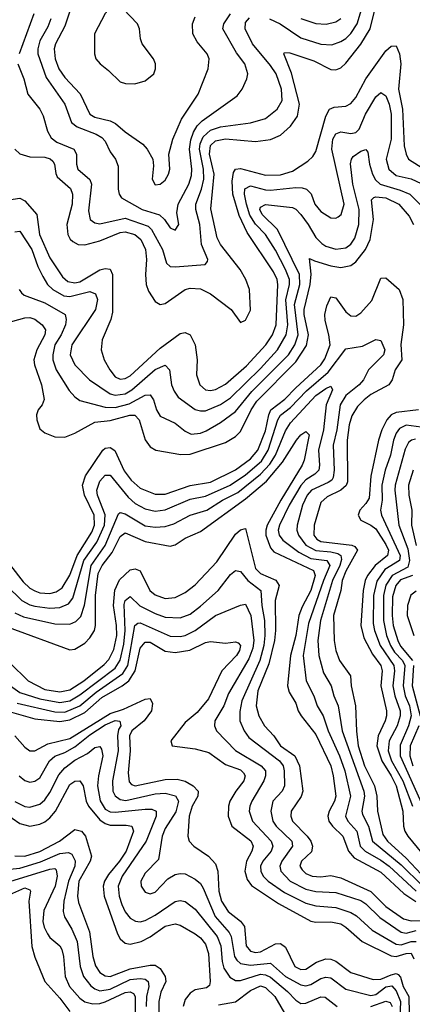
# Model space of a CAD drawing. Header units: inches. Extents: x 884549 to 1028252, y 526810 to 653624.
# Tile 1043 of 1056: x 1006490 to 1008055, y 645159 to 649086. Entities that reach past the tile are written whole.
import ezdxf

# ---------------------------------------------------------------- set-up
doc = ezdxf.new("R2010")
doc.units = ezdxf.units.IN
doc.header["$MEASUREMENT"] = 0
doc.layers.add('B0604', color=7, linetype='Continuous')

msp = doc.modelspace()

# ---------------------------------------------------------------- linework, layer by layer
at = {"layer": 'B0604', "color": 5}
for points, elevation in [([(1006471, 648570), (1006490, 648551.8), (1006530, 648539.3), (1006590, 648538.1), (1006611.8, 648531.8), (1006622.1, 648522.1), (1006629.2, 648510), (1006633.4, 648473.4), (1006639.9, 648459.9), (1006692.8, 648412.8), (1006700.8, 648390), (1006698.6, 648350), (1006677.8, 648270), (1006682.1, 648230), (1006690.9, 648210.9), (1006701.3, 648201.3), (1006723.6, 648190), (1006750, 648188), (1006810, 648204), (1006890, 648238.1), (1006910, 648239.9), (1006949.1, 648229.1), (1006973.2, 648210), (1006991, 648170), (1006995.1, 648130), (1006991.4, 648070), (1006994.2, 648030), (1007003.7, 648003.6), (1007030, 647962.2), (1007050, 647950.2), (1007070, 647954.5), (1007149.3, 648010.7), (1007170, 648015.7), (1007210, 648012.5), (1007250, 647993), (1007332.4, 647930), (1007370, 647879.3), (1007390, 647887.6), (1007410, 647928.2), (1007405.8, 648010), (1007391.3, 648050), (1007368.5, 648090), (1007290.7, 648190), (1007277, 648217), (1007251.8, 648331.8), (1007265.4, 648470), (1007246.4, 648550), (1007250, 648585), (1007270, 648602.8), (1007310, 648611.4), (1007430, 648600.4), (1007490, 648608.2), (1007530, 648625.5), (1007570, 648661.5), (1007597.9, 648702), (1007605.1, 648750), (1007572.8, 648872.8), (1007542.8, 648950), (1007545, 648955), (1007566.3, 648953.6), (1007662.6, 648922.6), (1007730, 648887.8), (1007750, 648885.9), (1007770, 648895), (1007790, 648913), (1007850, 648989.2), (1007886.6, 649050), (1007931, 649230)], 3220), ([(1006711.9, 649188.1), (1006670, 649060.6), (1006633, 648990), (1006627.5, 648970), (1006631, 648930), (1006645.8, 648890), (1006670, 648855.9), (1006730.7, 648790.7), (1006769.8, 648709.8), (1006790, 648697.7), (1006850, 648683.1), (1006872.3, 648672.3), (1006910, 648638.6), (1006980.2, 648590), (1006998.6, 648570), (1007020.3, 648530), (1007023.8, 648503.8), (1007017.6, 648450), (1007030, 648427.2), (1007050, 648430.4), (1007070, 648446.3), (1007082.7, 648470), (1007088.3, 648490), (1007084.7, 648550), (1007100.5, 648610), (1007134.5, 648690), (1007201.9, 648790), (1007241.5, 648890), (1007245.5, 648930), (1007237.7, 648950), (1007197.8, 648997.8), (1007180.5, 649030), (1007178.1, 649070), (1007190, 649097.2)], 3280), ([(1007486, 649090), (1007527.9, 649070), (1007610, 649014.2), (1007690, 648988.4), (1007734, 648986), (1007770, 648998.8), (1007790, 649011.5), (1007810, 649031.1), (1007835.6, 649070), (1007870.4, 649190)], 3240), ([(1006483.1, 648910), (1006506.1, 648850), (1006522, 648790), (1006570.3, 648729.7), (1006583, 648703), (1006601.4, 648641.4), (1006615.2, 648615.2), (1006637.8, 648597.8), (1006706.2, 648570), (1006716.6, 648550), (1006715.7, 648510), (1006722, 648490), (1006769.7, 648449.7), (1006775.5, 648430), (1006764.4, 648324.4), (1006770.2, 648290), (1006790, 648275.7), (1006810, 648272.6), (1006910, 648294.4), (1007002.5, 648262.5), (1007015.8, 648250), (1007059.6, 648170), (1007075.3, 648115.3), (1007090, 648101.7), (1007110, 648100.4), (1007228.7, 648110), (1007238.2, 648121.8), (1007239.3, 648130), (1007215, 648190), (1007208, 648270), (1007191.6, 648330), (1007192.4, 648350), (1007215.2, 648410), (1007224.4, 648450), (1007223.2, 648490), (1007207.2, 648570), (1007209.1, 648590.9), (1007220.8, 648619.2), (1007250, 648645.2), (1007290, 648659.4), (1007410, 648675.5), (1007470, 648691.9), (1007516.1, 648730), (1007536, 648764), (1007533.2, 648810), (1007512.4, 648870), (1007490, 648903.4), (1007417.9, 648990), (1007389, 649050), (1007390, 649075.4), (1007406.5, 649093.5)], 3240), ([(1006546, 649110), (1006487.8, 648950)], 3240), ([(1006614.7, 649090), (1006602.6, 649057.4), (1006570, 649002.5), (1006562.2, 648970), (1006562.6, 648950), (1006595.7, 648855.7), (1006669.6, 648750), (1006696.4, 648676.4), (1006718.6, 648658.6), (1006795.2, 648630), (1006816.7, 648616.7), (1006830, 648601.6), (1006850, 648559), (1006871.6, 648530), (1006882.1, 648502.1), (1006882.3, 648410), (1006886.9, 648390), (1006896.1, 648376.1), (1006977.8, 648330), (1007047.8, 648307.8), (1007067.4, 648290), (1007090, 648256.2), (1007110, 648246.7), (1007123.7, 648270), (1007116.7, 648316.6), (1007121.3, 648350), (1007164, 648430), (1007174.7, 648465.3), (1007175.9, 648490), (1007166.5, 648570), (1007172.2, 648607.8), (1007182.4, 648637.6), (1007197.3, 648662.7), (1007217.5, 648682.5), (1007356.7, 648783.4), (1007376.5, 648810), (1007395.4, 648850), (1007398.8, 648870), (1007387.4, 648910), (1007354.7, 648954.7), (1007299.6, 649050), (1007303.1, 649070), (1007329.9, 649110)], 3260), ([(1007610, 649091.6), (1007670, 649071.2), (1007711.4, 649068.6), (1007750, 649077.6), (1007770, 649090.6)], 3260), ([(1006430, 648365.2), (1006490, 648375.1), (1006510, 648363.7), (1006557.9, 648310), (1006569.2, 648230), (1006610, 648136.8), (1006660.4, 648060.4), (1006681.9, 648041.9), (1006710, 648036.3), (1006730, 648041.4), (1006810, 648089.3), (1006830, 648094.6), (1006850.8, 648090.8), (1006859.6, 648070), (1006859.8, 647920.2), (1006852.9, 647890), (1006818.1, 647810), (1006815.1, 647770), (1006826.8, 647730), (1006849.6, 647690), (1006870, 647662.5), (1006890, 647652.3), (1006910, 647655.2), (1006930, 647665.6), (1007050, 647776.1), (1007130, 647835.1), (1007150, 647839.3), (1007170, 647829.3), (1007189.6, 647790), (1007196.8, 647730), (1007195.3, 647670), (1007207.8, 647630), (1007230.5, 647610.5), (1007250, 647607.1), (1007270, 647610.9), (1007310, 647632.9), (1007394.5, 647705.5), (1007471, 647789), (1007497.4, 647830), (1007512.2, 647870), (1007519.2, 648030), (1007516.3, 648050), (1007501.1, 648081.1), (1007397.1, 648237.2), (1007365, 648304.9), (1007340.1, 648390), (1007337.2, 648442.8), (1007342.6, 648477.4), (1007350, 648490.4), (1007370, 648493.2), (1007470, 648466.1), (1007530, 648468.3), (1007577.3, 648482.7), (1007637.9, 648522.1), (1007658.7, 648541.3), (1007670, 648561.3), (1007710, 648702.2), (1007725.2, 648730), (1007742.8, 648737.2), (1007790, 648741.1), (1007810, 648752.2), (1007830, 648775.8), (1007869.9, 648850), (1007950, 648961.7), (1007970, 648980.8), (1007990, 648982.1), (1008003.7, 648950), (1008009, 648910), (1007999.9, 648810), (1008015.7, 648730), (1008023.1, 648583.1), (1008029.8, 648549.8), (1008039.3, 648530), (1008119.9, 648479.8)], 3180), ([(1006470, 648240.1), (1006490, 648242.7), (1006538.9, 648170), (1006562.1, 648102.1), (1006582.1, 648062.1), (1006601.2, 648030), (1006622.3, 648010), (1006665.7, 647985.7), (1006690, 647981.8), (1006770, 648002.3), (1006792.6, 647992.6), (1006799.4, 647970), (1006792.6, 647930), (1006697.9, 647790), (1006690.5, 647750), (1006709.6, 647710), (1006767.7, 647650), (1006850, 647593.8), (1006870, 647588.5), (1006910, 647594.2), (1006936.9, 647610), (1007030, 647691.2), (1007070, 647708.4), (1007087.6, 647690), (1007095.5, 647630), (1007105, 647605), (1007121.2, 647581.3), (1007190, 647531.9), (1007210, 647525.7), (1007230, 647526.9), (1007290, 647551.7), (1007330, 647578.1), (1007450, 647695.1), (1007517.9, 647770), (1007552.3, 647830), (1007558.8, 647870), (1007551.3, 647968.7), (1007564.8, 648030), (1007564.8, 648050), (1007550, 648090), (1007510, 648167.1), (1007470, 648229.5), (1007430, 648270.6), (1007407.4, 648307.4), (1007393.4, 648350), (1007386.3, 648390), (1007387.7, 648412.3), (1007410, 648423.4), (1007470, 648407.6), (1007490, 648406.6), (1007590, 648417.4), (1007616.4, 648416.4), (1007633.5, 648410), (1007652, 648392), (1007666.2, 648350), (1007690, 648322), (1007730, 648295.8), (1007750, 648294.3), (1007759.5, 648300.5), (1007771.1, 648310), (1007783.2, 648350), (1007733.8, 648570), (1007738.1, 648610), (1007750, 648631.4), (1007770, 648639), (1007810, 648632.5), (1007830, 648635.9), (1007843.6, 648650), (1007868.4, 648710), (1007910, 648778.6), (1007930, 648796.6), (1007950, 648783.2), (1007963, 648750), (1007970.3, 648710), (1007970.7, 648609.3), (1007950.1, 648530), (1007961.7, 648490), (1007990, 648464.7), (1008050, 648451.3), (1008090, 648432.5)], 3160), ([(1006487.4, 648010), (1006496.8, 647996.8), (1006508.1, 647988.1), (1006590, 647956.7), (1006671.4, 647910), (1006675.7, 647890), (1006672, 647870), (1006654.9, 647830), (1006630.4, 647790), (1006621.4, 647750), (1006622.5, 647730), (1006635.5, 647690), (1006687.7, 647607.7), (1006710, 647582.3), (1006730, 647567.6), (1006830, 647540.8), (1006870, 647539.8), (1006925.8, 647554.2), (1006990, 647588.3), (1007010, 647590.7), (1007023.1, 647570), (1007035.3, 647530), (1007050, 647504.6), (1007110, 647477.8), (1007150, 647445.5), (1007173.9, 647433.9), (1007210, 647437), (1007233.1, 647446.9), (1007290, 647479.2), (1007350, 647524.2), (1007415.9, 647604.1), (1007561.6, 647750), (1007587.1, 647790), (1007600.6, 647830), (1007585.6, 647950), (1007606, 648030), (1007604.8, 648070), (1007517.3, 648250), (1007455.9, 648310), (1007447.5, 648330), (1007450, 648339.1), (1007470, 648349.1), (1007577.1, 648337.1), (1007590.3, 648330.3), (1007610, 648309.6), (1007639.7, 648270), (1007670, 648218.1), (1007693.9, 648193.9), (1007710, 648182.8), (1007750, 648171), (1007790, 648176.9), (1007810, 648191.6), (1007825.4, 648214.6), (1007841.4, 648270), (1007842.8, 648330), (1007818.4, 648430), (1007809, 648511), (1007812.2, 648530), (1007819.6, 648540.4), (1007850, 648561.8), (1007870, 648568.1), (1007878.1, 648558.1), (1007884, 648510), (1007895.7, 648470), (1007907.7, 648447.7), (1007927.2, 648430), (1008006.4, 648406.4), (1008044.7, 648390), (1008150, 648287.4)], 3140), ([(1006430, 647875.2), (1006510, 647897.3), (1006530, 647899), (1006550, 647892.5), (1006579, 647870), (1006592.6, 647850), (1006589.7, 647830), (1006558.1, 647770), (1006546.3, 647730), (1006548.7, 647710), (1006576.3, 647630), (1006588.1, 647571.9), (1006579.7, 647550), (1006563.6, 647530), (1006556.9, 647510), (1006557.7, 647490), (1006570, 647455), (1006590, 647438.1), (1006630, 647423.2), (1006670, 647421.9), (1006710, 647437), (1006790, 647481.2), (1006850, 647487.8), (1006928.7, 647508.7), (1006949, 647509), (1006965.5, 647490), (1006990.1, 647410.1), (1007010, 647383), (1007032.4, 647370), (1007132.8, 647352.8), (1007170, 647353), (1007310, 647399.7), (1007350, 647423.4), (1007370, 647444.1), (1007412.5, 647530), (1007434.9, 647565.1), (1007590, 647721.3), (1007633.5, 647786.5), (1007640.5, 647830), (1007623.7, 647910), (1007623.7, 647930), (1007648.2, 648030), (1007651.2, 648071.2), (1007645.7, 648134.3), (1007664.4, 648124.4), (1007730, 648104.3), (1007770, 648097.8), (1007810, 648106.2), (1007830, 648121.1), (1007869, 648170), (1007886.5, 648210), (1007899.6, 648290), (1007892.4, 648367.6), (1007902.1, 648377.9), (1007910, 648380.5), (1007950, 648375.4), (1008000.7, 648350), (1008042.6, 648302.6), (1008059.7, 648270)], 3120), ([(1006453.2, 646910), (1006504, 646844), (1006530, 646819.7), (1006550, 646807.8), (1006570, 646801.1), (1006610, 646798.3), (1006635.6, 646804.4), (1006659.2, 646820.8), (1006689.6, 646870.4), (1006719.6, 646950), (1006777.2, 647042.8), (1006787.7, 647070), (1006786.7, 647110), (1006748.4, 647190), (1006740.5, 647230), (1006752.4, 647267.6), (1006820.9, 647370), (1006830, 647377), (1006850, 647380.1), (1006868.5, 647368.5), (1006906.9, 647286.9), (1006934.3, 647250), (1006970, 647218), (1007030, 647194.6), (1007070, 647193.9), (1007170, 647227.9), (1007250, 647241.8), (1007350, 647291.6), (1007410, 647334.7), (1007439.7, 647370), (1007470, 647446.1), (1007482.5, 647510), (1007490.9, 647530), (1007547.4, 647572.6), (1007590, 647618.1), (1007690, 647709.4), (1007706.8, 647733.2), (1007727.3, 647790), (1007722.8, 647830), (1007707.2, 647887.2), (1007706.8, 647910), (1007714.6, 647945.4), (1007730, 647980.5), (1007750, 647977.5), (1007790, 647921.2), (1007810, 647905.7), (1007830, 647904.5), (1007850, 647917.2), (1007893.8, 647966.2), (1007930, 648056.1), (1007950, 648056.5), (1008002, 648010), (1008017, 647970), (1008020.1, 647870), (1008009.3, 647790.7), (1008013.3, 647730), (1007986.8, 647690), (1007974.1, 647650), (1007962, 647630), (1007890, 647591.5), (1007862.8, 647570), (1007836.8, 647543.2), (1007814, 647506), (1007803.4, 647470), (1007795.2, 647410), (1007797, 647243), (1007791.5, 647228.5), (1007770.5, 647210), (1007716, 647184), (1007690, 647160.2), (1007663.3, 647070), (1007662.4, 647030), (1007674.5, 647014.5), (1007690, 647005.6), (1007813.8, 646990), (1007825.2, 646985.2), (1007836.8, 646970), (1007790, 646886.8), (1007775.9, 646850), (1007770, 646810), (1007740.9, 646710), (1007742.9, 646610), (1007749.8, 646569.8), (1007764.9, 646530), (1007809, 646469), (1007811.1, 646430), (1007827.9, 646350), (1007831.9, 646248.1), (1007839, 646190), (1007864.2, 646110), (1007904.6, 646030), (1007913.3, 645990), (1007916.8, 645930), (1007937, 645837), (1007955.5, 645810), (1008030, 645742.5), (1008110, 645657)], 3080), ([(1006437.6, 646830), (1006498.7, 646770), (1006530, 646753), (1006550, 646747.9), (1006610, 646739.8), (1006650, 646742.3), (1006683.8, 646756.2), (1006701.2, 646778.8), (1006745.5, 646930), (1006796.9, 647003.1), (1006827.4, 647070), (1006830.9, 647110.9), (1006799.9, 647190), (1006797.5, 647210), (1006810, 647246.5), (1006830, 647270.1), (1006850, 647269.6), (1006922.3, 647182.3), (1006950, 647157.3), (1006990, 647135.8), (1007030, 647126.5), (1007070, 647131), (1007170, 647174.4), (1007230, 647185.5), (1007329, 647230), (1007390, 647271.5), (1007454, 647326), (1007480.5, 647370), (1007518.9, 647490), (1007530, 647509.7), (1007570, 647540.2), (1007633.3, 647606.7), (1007719.2, 647680.8), (1007790, 647774), (1007856.2, 647783.8), (1007910, 647811.4), (1007930, 647807.4), (1007946, 647770), (1007940.7, 647750), (1007880.7, 647690), (1007860.4, 647650), (1007843.3, 647630), (1007790, 647587.7), (1007767.5, 647550), (1007754.6, 647450), (1007739.9, 647390), (1007743.1, 647290), (1007739, 647261), (1007733.5, 647250), (1007719.6, 647240.4), (1007653.3, 647210), (1007636.1, 647190), (1007617.5, 647150), (1007596, 647070), (1007595.1, 647050), (1007600.9, 647030), (1007630.7, 646990), (1007670, 646969.3), (1007730, 646964.4), (1007757.7, 646957.7), (1007769.6, 646949.6), (1007773.3, 646933.3), (1007766.6, 646910), (1007737.2, 646850), (1007689.5, 646689.5), (1007678.9, 646610), (1007682.6, 646550), (1007701.2, 646481.2), (1007732.1, 646430), (1007742.3, 646390), (1007759.3, 646350), (1007775.3, 646250), (1007861.7, 646010), (1007863.7, 645990), (1007853.9, 645930), (1007856.1, 645916.1), (1007879.8, 645870), (1007895.8, 645810), (1008010, 645715.8), (1008093.8, 645633.8)], 3060), ([(1006470, 646720.1), (1006504.9, 646704.9), (1006630, 646676.7), (1006690, 646675.6), (1006714, 646686), (1006733.3, 646706.7), (1006748.3, 646751.7), (1006774.9, 646910), (1006830.9, 646989.1), (1006884.2, 647115.8), (1006890, 647120.7), (1006910, 647115.3), (1006990, 647067.5), (1007030, 647062.4), (1007070, 647065.4), (1007104, 647076), (1007170, 647110.4), (1007235.9, 647130), (1007298.5, 647170), (1007359.3, 647200.7), (1007450, 647273.7), (1007486.9, 647313.1), (1007510, 647350), (1007550, 647446.7), (1007570, 647478.1), (1007670, 647587.9), (1007710, 647616), (1007730, 647624.2), (1007736.8, 647610), (1007712, 647550), (1007700.7, 647450), (1007681.5, 647370), (1007685.6, 647310), (1007682.2, 647290), (1007666.6, 647273.4), (1007630, 647251.7), (1007610, 647229.2), (1007564.3, 647150), (1007525.1, 647070), (1007520.2, 647050), (1007523.9, 647030), (1007538.7, 647010), (1007602, 646962), (1007650, 646937.6), (1007714.6, 646930), (1007726.4, 646910), (1007701.3, 646850), (1007641.7, 646678.3), (1007619.8, 646550), (1007631.9, 646450), (1007662.4, 646390), (1007676, 646350), (1007700.1, 646310), (1007719.2, 646250), (1007764.3, 646150), (1007786, 646090), (1007809.2, 645990), (1007789, 645910), (1007798, 645890), (1007833.2, 645850), (1007847.2, 645790), (1007866.8, 645770), (1007930, 645734.1), (1007962.4, 645710), (1008070.1, 645610.1)], 3040), ([(1008079.1, 647530), (1007990, 647520.2), (1007970, 647509.9), (1007953.9, 647490), (1007933.8, 647450), (1007920.3, 647410), (1007890, 647265.4), (1007882.3, 647177.7), (1007870, 647156.1), (1007845.9, 647130), (1007838.7, 647110), (1007849.5, 647090), (1007890, 647070.7), (1007910, 647055.8), (1007950, 646993.7), (1007959.6, 646970), (1007955.5, 646950), (1007907.5, 646910), (1007876.8, 646870), (1007867.6, 646850), (1007859.5, 646810), (1007849.8, 646670), (1007861.4, 646621.4), (1007896.1, 646556.1), (1007929.5, 646510), (1007934.6, 646490), (1007929.3, 646430), (1007951.8, 646330), (1007951.9, 646310), (1007947.2, 646290), (1007919.5, 646230), (1007912.9, 646190), (1007933.6, 646130), (1007971, 646070), (1007990, 646030), (1008016.6, 645930), (1008019.5, 645870), (1008025.2, 645850), (1008036.9, 645830), (1008142.5, 645702.5)], 3120), ([(1006443.8, 646663.8), (1006690, 646573.4), (1006710, 646576.2), (1006750, 646599.8), (1006770, 646620.4), (1006787.5, 646650), (1006791.9, 646670), (1006791.6, 646790), (1006803, 646877), (1006818.1, 646910), (1006858.8, 646961.2), (1006890, 647025), (1006910, 647039.2), (1006990, 647004.9), (1007090, 646987.2), (1007110, 646992.5), (1007150, 647018.5), (1007210, 647045.4), (1007390, 647175.4), (1007473.7, 647246.3), (1007538.1, 647321.9), (1007593.3, 647410), (1007610, 647430.6), (1007630, 647443.7), (1007643.7, 647430), (1007624, 647330), (1007616.2, 647310), (1007530.9, 647170), (1007476.4, 647070), (1007470.5, 647050), (1007471.4, 647030), (1007490, 646980.1), (1007503.5, 646963.5), (1007661.2, 646890), (1007667.9, 646870), (1007650.8, 646809.2), (1007616, 646744), (1007603.1, 646710), (1007590.7, 646630), (1007569.2, 646550), (1007556.9, 646430), (1007564, 646404), (1007590, 646360.8), (1007600.5, 646330), (1007611.5, 646310), (1007670, 646235.2), (1007729.8, 646110), (1007739.9, 646070), (1007750.1, 645990), (1007744.7, 645970), (1007723.5, 645930), (1007718.8, 645910), (1007722.4, 645890), (1007736.3, 645870), (1007778.4, 645830), (1007801.2, 645770), (1007823.7, 645743.7), (1007930, 645686.8), (1008021.2, 645601.2), (1008068.7, 645568.7)], 3020), ([(1008090, 647460.6), (1008030, 647469.2), (1008003.7, 647456.3), (1007990, 647437.3), (1007979.4, 647410), (1007967.8, 647350), (1007947, 647290), (1007933.3, 647230), (1007935.4, 647170), (1007928.2, 647130), (1007931.6, 647110), (1008007, 646950), (1008004.2, 646930), (1007945.9, 646894.1), (1007913.1, 646846.9), (1007900.7, 646790), (1007898.5, 646678.5), (1007903.6, 646650), (1007926.2, 646590), (1007981.1, 646510), (1007984.6, 646490), (1007977.2, 646430), (1007984.7, 646390), (1008006.1, 646330), (1008006.8, 646310), (1007994.2, 646270), (1007963, 646210), (1007958.6, 646170), (1007972, 646130), (1008017, 646050), (1008055.3, 645950)], 3140), ([(1008067, 647413), (1008051.2, 647408.8), (1008040.3, 647399.7), (1008027, 647373), (1007987, 647230), (1007985.5, 647210), (1008001.7, 647070), (1008036.5, 646976.5), (1008043.9, 646930), (1008036.6, 646903.4), (1007974.8, 646870), (1007949.6, 646830.4), (1007940.1, 646790), (1007939.6, 646690), (1007951.9, 646630), (1007967.6, 646590), (1007984, 646564), (1008015.7, 646530), (1008024.7, 646510), (1008018.3, 646430), (1008027, 646390), (1008044, 646350), (1008049.8, 646310), (1008039.9, 646270), (1008006.6, 646193.4), (1008006, 646150), (1008097.4, 645950)], 3160), ([(1008059, 647290), (1008040.4, 647230), (1008040.5, 647190), (1008052.4, 647130), (1008052.3, 647070), (1008069.7, 646989.7)], 3180), ([(1006450, 646521.8), (1006523.1, 646450), (1006590, 646415.1), (1006650, 646405.6), (1006690, 646413.7), (1006746.1, 646450), (1006826, 646514), (1006845.3, 646534.7), (1006865.4, 646574.6), (1006876.7, 646630), (1006876.1, 646670), (1006864.2, 646750), (1006868.8, 646811.2), (1006888, 646852), (1006930, 646891.6), (1006950, 646896.8), (1006970, 646887.9), (1007009.2, 646810), (1007030, 646793), (1007070, 646778.5), (1007110, 646782.2), (1007150, 646801.5), (1007190, 646831.7), (1007275.9, 646924.1), (1007350, 647033.8), (1007370, 647052.3), (1007390, 647057.1), (1007430, 646897.5), (1007450, 646877.6), (1007511, 646851), (1007523.6, 646830), (1007508.5, 646770), (1007509.6, 646650), (1007505.9, 646610), (1007482.9, 646517), (1007439.3, 646410), (1007432, 646350), (1007443.6, 646310), (1007466.4, 646270), (1007502.4, 646230), (1007528.9, 646190), (1007586.4, 646150), (1007605.1, 646110), (1007618, 646010), (1007612.2, 645987.8), (1007571.4, 645930), (1007570.1, 645910), (1007577.2, 645890), (1007635.9, 645830), (1007650.4, 645810), (1007657.5, 645790), (1007652.5, 645767.5), (1007612.8, 645730), (1007606.9, 645710), (1007615.3, 645695.3), (1007630, 645681.6), (1007655.3, 645670), (1007690, 645667.8), (1007730, 645673.2), (1007770, 645663.4), (1007890, 645609.8), (1007949.9, 645549.9), (1008020.3, 645500.3), (1008050, 645492.1), (1008090, 645493.7)], 2980), ([(1006452.8, 646430), (1006490, 646403.5), (1006570, 646377.2), (1006650, 646362.4), (1006690, 646369.6), (1006730, 646393.4), (1006870, 646499.4), (1006890, 646531.8), (1006904.9, 646595.1), (1006910, 646650), (1006905.7, 646754.3), (1006910, 646769.3), (1006930, 646785.4), (1006968.5, 646748.5), (1007030, 646717.4), (1007070, 646703.8), (1007130, 646701.4), (1007170, 646716), (1007210, 646747), (1007280.7, 646810), (1007330, 646873.7), (1007350, 646889.3), (1007370, 646885.6), (1007399.9, 646850), (1007450.8, 646810), (1007454.8, 646750), (1007466.3, 646690), (1007466.8, 646630), (1007463.5, 646590), (1007447.4, 646530), (1007374.8, 646370), (1007367.1, 646327.1), (1007367.2, 646290), (1007384.2, 646250), (1007403.1, 646223.1), (1007524.9, 646130), (1007539.9, 646110), (1007544.7, 646090), (1007544.9, 646030), (1007535.6, 646010), (1007499.1, 645970), (1007490.5, 645930), (1007499.5, 645890), (1007511.6, 645870), (1007574.4, 645810), (1007576.9, 645790), (1007534.8, 645730), (1007527.3, 645710), (1007530.5, 645690), (1007567.5, 645650), (1007630, 645618.4), (1007670, 645608.7), (1007750, 645605.5), (1007850, 645573.3), (1007870, 645560.4), (1007925.4, 645505.4), (1008010, 645446.5), (1008030, 645442.8), (1008070, 645453.8)], 2960), ([(1008056.1, 646870), (1008007.4, 646852.6), (1007989.8, 646830.2), (1007975.8, 646784.2), (1007974.1, 646710), (1007979.2, 646670), (1007997.5, 646610), (1008008.3, 646588.3), (1008055.8, 646530)], 3180), ([(1008070, 646807.2), (1008049.3, 646790.7), (1008036.3, 646750), (1008034.9, 646710), (1008060.7, 646630)], 3220), ([(1006479.8, 646359.8), (1006630, 646325.8), (1006670, 646324.9), (1006729.6, 646350), (1006795.2, 646404.8), (1006901.5, 646478.5), (1006920.6, 646510), (1006949.3, 646670.7), (1006961.1, 646678.9), (1006970, 646681.3), (1007090, 646627.6), (1007130, 646626), (1007150, 646630.7), (1007188.8, 646650), (1007270, 646709.6), (1007370, 646750.9), (1007390, 646755.2), (1007411.6, 646710), (1007423.2, 646610), (1007419.7, 646580.3), (1007403.1, 646536.9), (1007321.6, 646398.4), (1007303.4, 646350), (1007268, 646290), (1007265.8, 646270), (1007274.3, 646250), (1007350, 646171.1), (1007452, 646110), (1007469.1, 646090), (1007469.2, 646070), (1007462.9, 646050), (1007415.7, 645970), (1007406.8, 645950), (1007404.9, 645930), (1007418.3, 645890), (1007492.8, 645810), (1007499.5, 645790), (1007492.4, 645770), (1007458.8, 645730), (1007450.4, 645710), (1007451.2, 645690), (1007460.9, 645670), (1007480.8, 645650), (1007545.5, 645605.5), (1007630, 645562.8), (1007670, 645551.5), (1007750, 645545.5), (1007810, 645526.1), (1007832, 645512), (1007895.3, 645455.3), (1007990, 645398.9), (1008010, 645397.1), (1008050, 645409.8), (1008070.4, 645410.4)], 2940), ([(1006438.3, 646330), (1006550, 646297.9), (1006650, 646286.6), (1006690, 646293.9), (1006750, 646323.6), (1006817.1, 646382.9), (1006898.8, 646430), (1006924.9, 646450), (1006950.7, 646489.3), (1006970, 646579.3), (1006990, 646603.3), (1007010, 646603.2), (1007070, 646567.8), (1007110, 646562.1), (1007168.2, 646571.8), (1007230, 646601.8), (1007250, 646607), (1007310, 646599.8), (1007350, 646605.5), (1007360.4, 646600.5), (1007370.4, 646590.4), (1007365.8, 646570), (1007354.1, 646550), (1007295.5, 646490), (1007242.5, 646377.5), (1007197.2, 646322.8), (1007150, 646283.9), (1007092.8, 646210), (1007098, 646190), (1007190, 646178), (1007243.3, 646163.2), (1007310, 646115.7), (1007370, 646094.5), (1007382.2, 646082.2), (1007388.7, 646070), (1007383.2, 646050), (1007351.1, 646010), (1007327.3, 645970), (1007321.7, 645950), (1007320.9, 645910), (1007335.6, 645870), (1007410.9, 645810.9), (1007420.3, 645790), (1007414.7, 645770), (1007393.5, 645730), (1007386.9, 645690), (1007396.8, 645656.8), (1007413.6, 645633.6), (1007521.5, 645561.5), (1007650, 645490.8), (1007670, 645486.7), (1007730, 645488.8), (1007770, 645479.7), (1007790, 645467.6), (1007854.7, 645410), (1007970, 645352.5), (1007990, 645349.7), (1008030, 645362.4), (1008050, 645363.1), (1008060.4, 645340.4)], 2920), ([(1008059.5, 646510), (1008053.8, 646430), (1008086.2, 646310)], 3180), ([(1006470, 646230.6), (1006510, 646184.3), (1006530.1, 646170.1), (1006550, 646169.6), (1006602.2, 646197.8), (1006690, 646219.2), (1006850, 646318.9), (1006903.5, 646336.5), (1006990, 646377), (1007010, 646379.6), (1007018.7, 646358.7), (1007015.3, 646330), (1006985.7, 646290), (1006937.2, 646250), (1006928.1, 646230), (1006929.8, 646170), (1006922.8, 646082.8), (1006926.9, 646046.9), (1006936.1, 646036.1), (1006950.1, 646030.1), (1007070, 646055.4), (1007117.7, 646057.7), (1007150, 646049.3), (1007180.8, 646030), (1007201.8, 646010), (1007200.3, 645990), (1007177.8, 645950), (1007165.3, 645910), (1007160.1, 645830), (1007165.7, 645810), (1007184.3, 645790), (1007242.7, 645750), (1007270, 645719.3), (1007279.4, 645690), (1007283.7, 645610), (1007294.6, 645570), (1007320.6, 645530), (1007370.6, 645490.6), (1007385.7, 645470), (1007392.9, 645392.9), (1007410, 645371.5), (1007430, 645366.3), (1007450, 645368.4), (1007510, 645400.8), (1007530, 645401.2), (1007550, 645386.8), (1007586.9, 645310), (1007610, 645297.8), (1007630, 645299.4), (1007672.4, 645327.6), (1007710, 645341.3), (1007730, 645339.7), (1007750, 645331.3), (1007810, 645286.5), (1007898.4, 645258.4), (1007930, 645259.5), (1007970, 645276.4), (1007990, 645281.7), (1007998.2, 645278.2), (1008007.6, 645267.6), (1008018.1, 645230), (1008041, 645190), (1008042.9, 645122.9)], 2880), ([(1006487.2, 646070), (1006510, 646051.4), (1006530, 646045.8), (1006550, 646049), (1006570, 646063.1), (1006608.1, 646130), (1006630, 646149.3), (1006670, 646164.2), (1006710, 646186), (1006770, 646234.7), (1006830, 646273.4), (1006870, 646291), (1006888.6, 646288.6), (1006892.6, 646270), (1006884.2, 646255.8), (1006879.4, 646230), (1006881.9, 646170), (1006859.3, 646050), (1006861.8, 646010), (1006871, 645991), (1006890, 645976.7), (1006912.5, 645972.5), (1007030, 645999.3), (1007070, 646001.7), (1007111, 645991), (1007123.4, 645970), (1007112.9, 645927.1), (1007070, 645860.8), (1007057.8, 645830), (1007043, 645737), (1006990, 645682.2), (1006973.4, 645650), (1006974.5, 645630), (1006990, 645606.2), (1007010, 645599.3), (1007030, 645606.6), (1007080.5, 645659.5), (1007110, 645677.3), (1007130, 645681.4), (1007150, 645679.2), (1007190, 645658.4), (1007210, 645641.3), (1007221.9, 645621.9), (1007269.1, 645510), (1007325.5, 645445.5), (1007332.7, 645430), (1007346.4, 645350), (1007355, 645335), (1007370, 645321.9), (1007410, 645315.3), (1007490, 645322.8), (1007549.6, 645269.6), (1007610, 645236.3), (1007630, 645233.6), (1007650, 645238.3), (1007690, 645261.6), (1007710, 645267.9), (1007730, 645265), (1007790, 645219), (1007890, 645194.6), (1007910, 645198.4), (1007950, 645229.5), (1007972.9, 645232.9), (1007990, 645212.6), (1008008.2, 645170), (1008004.9, 645104.9)], 2860), ([(1008080.3, 646270), (1008046.8, 646190), (1008044.5, 646150), (1008057.6, 646110)], 3180), ([(1006470, 645968), (1006510, 645948.4), (1006530, 645945.7), (1006570, 645956.9), (1006590, 645974.3), (1006610, 646003.6), (1006645.3, 646074.7), (1006670, 646101.9), (1006710, 646132.8), (1006759.9, 646160.1), (1006790, 646183.2), (1006810, 646187.8), (1006816.4, 646176.4), (1006820.7, 646150), (1006803.8, 646070), (1006800.1, 646030), (1006810.8, 645970.7), (1006830, 645938), (1006850, 645927.4), (1006870, 645925.2), (1006990, 645938.2), (1007017.2, 645937.2), (1007033.3, 645930), (1007033.8, 645910), (1006993.9, 645810), (1006898.5, 645670), (1006882.1, 645630), (1006886.3, 645590), (1006897.5, 645557.5), (1006910, 645528.7), (1006930, 645502.8), (1006951, 645491), (1006970, 645488.2), (1006990, 645493), (1007030, 645514.3), (1007110, 645569.6), (1007130, 645573.6), (1007150, 645569.1), (1007190, 645539.3), (1007276.6, 645430), (1007292, 645392), (1007296.9, 645330), (1007303.7, 645303.7), (1007327.7, 645267.7), (1007350, 645254.5), (1007370, 645254.4), (1007450, 645279.1), (1007470, 645276.9), (1007490, 645266.9), (1007557.1, 645210), (1007590, 645175.3), (1007610, 645162.4), (1007630, 645164.2), (1007690, 645189.3), (1007707.4, 645187.4), (1007755.5, 645150)], 2840), ([(1006430, 645923.5), (1006490, 645880.9), (1006530, 645870.1), (1006570, 645877.3), (1006590, 645886.8), (1006610, 645902.7), (1006632.8, 645930), (1006690, 646036.3), (1006710, 646049.6), (1006730, 646050.1), (1006742.3, 646030), (1006755.1, 645970), (1006763.8, 645950), (1006810, 645894.5), (1006830, 645880.7), (1006850, 645874.2), (1006914.2, 645874.2), (1006936.9, 645870), (1006944.1, 645850), (1006914.6, 645770), (1006887.9, 645730), (1006843.3, 645676.7), (1006827.7, 645650), (1006822.1, 645630), (1006827, 645590), (1006880.3, 645440.3), (1006890, 645420.8), (1006910, 645403), (1006930, 645399.7), (1006973.8, 645410), (1007010, 645428.7), (1007070, 645471.1), (1007110, 645479.9), (1007130, 645474.5), (1007190, 645439.9), (1007210, 645424.7), (1007230, 645399.2), (1007241.9, 645361.9), (1007249.5, 645250.5), (1007246.2, 645233.8), (1007235, 645225), (1007190, 645216.4), (1007170, 645203.5), (1007150, 645177.9), (1007142.1, 645150)], 2820), ([(1006470, 645751), (1006510, 645750.3), (1006570, 645768.1), (1006648.6, 645810), (1006710, 645856.3), (1006736.5, 645850), (1006752.2, 645830), (1006776.2, 645750), (1006770.8, 645730), (1006726.1, 645650), (1006720.4, 645590), (1006724.7, 645564.7), (1006767.7, 645447.7), (1006782.1, 645350), (1006792.2, 645312.2), (1006810, 645285.8), (1006830, 645272.7), (1006850, 645270.7), (1006930, 645300.4), (1007010, 645316), (1007030, 645315.3), (1007050, 645302.5), (1007069.7, 645270), (1007072.3, 645250), (1007052.7, 645207.3), (1007044.1, 645170), (1007044.3, 645110)], 2780), ([(1006450, 645698.3), (1006490, 645701.7), (1006572.2, 645727.8), (1006650, 645761.1), (1006684.8, 645764.8), (1006698, 645758), (1006711.3, 645731.3), (1006709.2, 645710), (1006684.8, 645650), (1006666.1, 645570), (1006663.1, 645530), (1006668.6, 645508.6), (1006698.4, 645458.4), (1006718.9, 645410), (1006731.6, 645310), (1006744.5, 645270), (1006773, 645233), (1006790, 645220.5), (1006810, 645213.6), (1006850, 645220.2), (1006930, 645258.2), (1006970, 645262.6), (1006990, 645259.3), (1007002.4, 645250), (1007005.3, 645230), (1006995.5, 645190), (1006993.5, 645150)], 2760), ([(1006450, 645649.3), (1006610, 645697.7), (1006630, 645700.4), (1006635.9, 645695.9), (1006638.8, 645670), (1006631.8, 645630), (1006586.2, 645533.8), (1006582.7, 645490), (1006587.1, 645467.1), (1006600.1, 645440.1), (1006610, 645426.1), (1006650, 645392.7), (1006657.6, 645377.6), (1006664.2, 645350), (1006670.8, 645270), (1006688.5, 645230), (1006730, 645183.3), (1006750, 645169.7), (1006780.8, 645160.8), (1006810, 645162.4), (1006830, 645168.8), (1006910, 645206.7), (1006930, 645209.5), (1006942.9, 645202.9), (1006950, 645190), (1006950, 645109.9)], 2740), ([(1006450, 645596.8), (1006510, 645623.8), (1006530, 645616.3), (1006532.8, 645610), (1006526.1, 645570), (1006538.4, 645390), (1006550, 645347), (1006590.1, 645250), (1006650, 645183.6), (1006690, 645131)], 2720), ([(1007283, 645157), (1007350, 645169), (1007410, 645214.6), (1007450, 645232.5), (1007470, 645226.2), (1007506.9, 645190), (1007570, 645083.2)], 2820), ([(1007890.1, 645149.9), (1007950, 645172), (1007966.6, 645166.6), (1007974.6, 645150)], 2840)]:
    msp.add_lwpolyline(points, dxfattribs=dict(at, elevation=elevation))
at = {"layer": 'B0604', "color": 5, "elevation": 3320}
msp.add_lwpolyline([(1006870, 649137.4), (1006850, 649133.1), (1006830, 649110.9), (1006787.5, 649030), (1006788.3, 648950), (1006793.7, 648930), (1006810.2, 648910), (1006844.2, 648884.2), (1006890, 648838.9), (1006912.3, 648832.3), (1006949, 648831), (1006990, 648842.3), (1007024.1, 648870), (1007031.9, 648890), (1007031.8, 648910), (1007023.9, 648930), (1006978.5, 648990), (1006971.6, 649010), (1006967.5, 649050), (1006959.2, 649070), (1006902, 649130)], close=True, dxfattribs=at)

doc.saveas('drawing.dxf')
